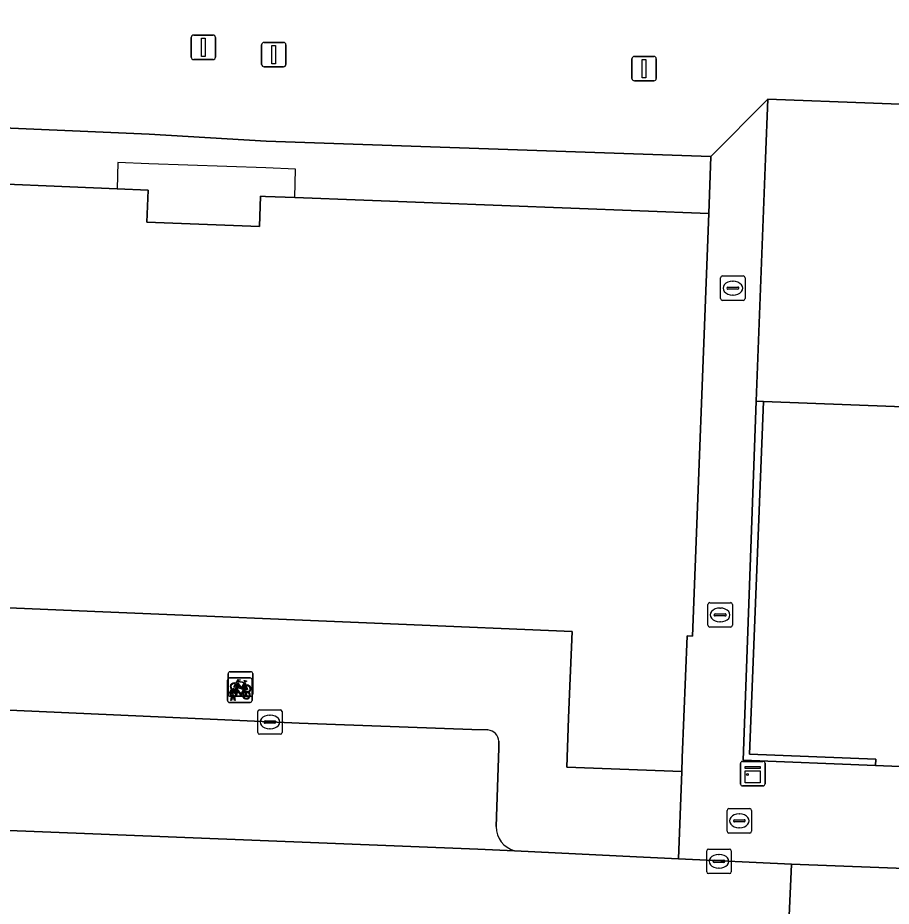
# Model space of a CAD drawing. Extents: x 160888 to 161385, y 386490 to 386908.
# Drawn here: x 161012.2 to 161047.88, y 386837.06 to 386873.37 of the extents above; entities that cross this region are included whole.
import ezdxf

# ---------------------------------------------------------------- set-up
doc = ezdxf.new("R2010")
doc.units = 0
for name, color, linetype in [('IMGEO_Brandkraan', 7, 'Continuous'), ('IMGEO_Erf', 7, 'Continuous'), ('IMGEO_Fietsenrek', 7, 'Continuous'), ('IMGEO_Groenvoorziening', 7, 'Continuous'), ('IMGEO_Kast', 7, 'Continuous'), ('IMGEO_Kolk', 7, 'Continuous'), ('IMGEO_Lichtmast', 7, 'Continuous'), ('IMGEO_Muur', 7, 'Continuous'), ('IMGEO_Pand', 7, 'Continuous'), ('IMGEO_Pand_overbouw', 7, 'Continuous'), ('IMGEO_Parkeervlak_open', 7, 'Continuous'), ('IMGEO_Rijbaan_lokaal_open', 7, 'Continuous'), ('IMGEO_Voetgangersgebied_open', 7, 'Continuous'), ('IMGEO_Voetpad_open', 7, 'Continuous')]:
    doc.layers.add(name, color=color, linetype=linetype)

msp = doc.modelspace()

# ---------------------------------------------------------------- linework, layer by layer
at = {"layer": 'IMGEO_Brandkraan'}
for p, q in [((161041.176, 386840.123), (161041.176, 386840.975)), ((161041.251, 386841.049), (161042.103, 386841.049)), ((161041.664, 386840.829), (161041.689, 386840.829)), ((161042.177, 386840.975), (161042.177, 386840.123)), ((161041.435, 386840.543), (161041.435, 386840.555)), ((161041.873, 386840.506), (161041.475, 386840.506)), ((161041.478, 386840.592), (161041.876, 386840.592)), ((161041.919, 386840.555), (161041.919, 386840.543)), ((161041.687, 386840.269), (161041.662, 386840.269)), ((161042.103, 386840.049), (161041.251, 386840.049))]:
    msp.add_line(p, q, dxfattribs=at)
for points in [[(161041.176, 386840.123), (161041.176, 386840.975)], [(161041.251, 386841.049), (161042.103, 386841.049)], [(161042.177, 386840.975), (161042.177, 386840.123)], [(161042.103, 386840.049), (161041.251, 386840.049)]]:
    msp.add_lwpolyline(points, dxfattribs=at)
for centre, radius, start, end in [((161041.253, 386840.973), 0.0765, 91.552, 178.448), ((161041.253, 386840.973), 0.0765, 91.552, 178.448), ((161042.101, 386840.973), 0.0765, 1.552, 88.448), ((161042.101, 386840.973), 0.0765, 1.552, 88.448), ((161041.475, 386840.552), 0.0403, 85.8775, 175.7526), ((161041.472, 386840.542), 0.0366, 178.938, 274.7102), ((161041.876, 386840.549), 0.043, 264.8664, 352.4533), ((161041.88, 386840.554), 0.0386, 1.7309, 96.639), ((161041.253, 386840.125), 0.0765, 181.552, 268.448), ((161041.253, 386840.125), 0.0765, 181.552, 268.448), ((161042.101, 386840.125), 0.0765, 271.552, 358.448), ((161042.101, 386840.125), 0.0765, 271.552, 358.448)]:
    msp.add_arc(centre, radius, start, end, dxfattribs=at)
for centre, major_axis, ratio, start_param, end_param in [((161041.663, 386840.549), (-0.387, 0.002), 0.722429, 4.712389, 7.853982), ((161041.688, 386840.549), (-0.39, 0.002), 0.717154, 1.570796, 4.712389)]:
    msp.add_ellipse(centre, major_axis=major_axis, ratio=ratio, start_param=start_param, end_param=end_param, dxfattribs=at)
at = {"layer": 'IMGEO_Erf'}
msp.add_lwpolyline([(161058.642, 386850.434), (161058.893, 386857.072), (161056.937, 386857.146), (161042.665, 386857.686), (161042.097, 386843.272), (161047.251, 386843.07), (161047.24, 386842.811), (161051.209, 386842.641), (161051.22, 386842.901), (161065.605, 386842.299), (161068.305, 386842.186), (161068.399, 386844.702), (161065.695, 386844.804), (161058.44, 386845.077)], close=True, dxfattribs=at)
at = {"layer": 'IMGEO_Fietsenrek'}
for p, q in [((161020.874, 386846.641), (161021.715, 386846.641)), ((161021.715, 386846.641), (161020.874, 386846.641)), ((161020.774, 386845.462), (161020.774, 386846.303)), ((161020.774, 386846.303), (161020.774, 386845.462)), ((161020.799, 386845.716), (161020.799, 386846.557)), ((161020.799, 386846.557), (161020.799, 386845.716)), ((161020.849, 386846.387), (161021.69, 386846.387)), ((161021.69, 386846.387), (161020.849, 386846.387)), ((161021.774, 386846.312), (161021.774, 386845.471)), ((161021.774, 386845.471), (161021.774, 386846.312)), ((161021.799, 386846.566), (161021.799, 386845.725)), ((161021.799, 386845.725), (161021.799, 386846.566)), ((161021.037, 386845.897), (161021.036, 386845.901)), ((161021.068, 386845.908), (161021.069, 386845.901)), ((161021.461, 386845.936), (161021.497, 386845.841)), ((161021.486, 386846.19), (161021.522, 386846.095)), ((161021.724, 386845.641), (161020.883, 386845.641)), ((161020.883, 386845.641), (161021.724, 386845.641)), ((161020.901, 386845.471), (161020.94, 386845.631)), ((161020.926, 386845.725), (161020.965, 386845.885)), ((161020.96, 386845.725), (161020.926, 386845.725)), ((161020.97, 386845.619), (161020.935, 386845.471)), ((161020.995, 386845.873), (161020.96, 386845.725)), ((161021.012, 386845.643), (161021.011, 386845.647)), ((161021.053, 386845.471), (161021.019, 386845.613)), ((161021.043, 386845.654), (161021.044, 386845.647)), ((161021.078, 386845.725), (161021.044, 386845.867)), ((161021.051, 386845.617), (161021.086, 386845.471)), ((161021.076, 386845.871), (161021.111, 386845.725)), ((161021.111, 386845.725), (161021.078, 386845.725)), ((161021.699, 386845.387), (161020.858, 386845.387)), ((161020.858, 386845.387), (161021.699, 386845.387)), ((161020.935, 386845.471), (161020.901, 386845.471)), ((161021.086, 386845.471), (161021.053, 386845.471))]:
    msp.add_line(p, q, dxfattribs=at)
for points in [[(161021.112, 386846.167), (161021.207, 386846.331), (161021.293, 386846.317), (161021.295, 386846.308), (161021.239, 386846.297), (161021.212, 386846.252), (161021.468, 386846.211)], [(161021.468, 386846.211), (161021.493, 386846.26), (161021.487, 386846.264), (161021.464, 386846.268), (161021.452, 386846.275), (161021.451, 386846.278), (161021.453, 386846.283), (161021.548, 386846.268), (161021.55, 386846.258), (161021.54, 386846.245), (161021.528, 386846.239), (161021.514, 386846.245), (161021.486, 386846.19)], [(161021.133, 386846.115), (161021.081, 386846.025), (161021.041, 386846), (161021.042, 386846.047), (161021.097, 386846.141)], [(161021.087, 386845.913), (161021.182, 386846.077), (161021.268, 386846.063), (161021.27, 386846.054), (161021.214, 386846.043), (161021.187, 386845.998), (161021.443, 386845.957)], [(161021.383, 386845.669), (161021.333, 386845.669), (161021.142, 386845.92), (161021.123, 386845.888)], [(161021.408, 386845.923), (161021.358, 386845.923), (161021.167, 386846.174), (161021.148, 386846.142)], [(161021.43, 386845.932), (161021.173, 386845.973), (161021.156, 386845.944), (161021.323, 386845.724), (161021.43, 386845.932)], [(161021.455, 386846.186), (161021.198, 386846.227), (161021.181, 386846.198), (161021.348, 386845.978), (161021.455, 386846.186)], [(161021.478, 386845.834), (161021.448, 386845.911), (161021.339, 386845.693), (161021.382, 386845.693)], [(161021.503, 386846.088), (161021.473, 386846.165), (161021.364, 386845.947), (161021.407, 386845.947)], [(161021.443, 386845.957), (161021.468, 386846.006), (161021.462, 386846.01), (161021.439, 386846.014), (161021.427, 386846.021), (161021.426, 386846.024), (161021.428, 386846.029), (161021.523, 386846.014), (161021.525, 386846.004), (161021.515, 386845.991), (161021.503, 386845.985), (161021.489, 386845.991), (161021.461, 386845.936)], [(161021.437, 386845.947), (161021.557, 386845.946), (161021.513, 386846.06)], [(161021.533, 386846.067), (161021.588, 386845.922), (161021.438, 386845.922)], [(161021.108, 386845.861), (161021.056, 386845.771), (161021.016, 386845.746), (161021.017, 386845.793), (161021.072, 386845.887)], [(161021.412, 386845.693), (161021.532, 386845.692), (161021.488, 386845.806)], [(161021.508, 386845.813), (161021.563, 386845.668), (161021.413, 386845.668)]]:
    msp.add_lwpolyline(points, dxfattribs=at)
for centre, radius, start, end in [((161020.877, 386846.563), 0.0779, 92.4484, 184.2845), ((161020.877, 386846.563), 0.0779, 92.4484, 184.2845), ((161021.721, 386846.563), 0.0779, 2.4484, 94.2845), ((161021.721, 386846.563), 0.0779, 2.4484, 94.2845), ((161020.852, 386846.309), 0.0779, 92.4484, 184.2845), ((161020.852, 386846.309), 0.0779, 92.4484, 184.2845), ((161021.696, 386846.309), 0.0779, 2.4484, 94.2845), ((161021.696, 386846.309), 0.0779, 2.4484, 94.2845), ((161021.014, 386845.772), 0.159, 62.6766, 242.1369), ((161021.039, 386846.026), 0.159, 62.6766, 242.1369), ((161021.014, 386845.772), 0.129, 63.3192, 238.903), ((161021.039, 386846.026), 0.129, 63.3192, 238.903), ((161021.019, 386845.897), 0.0499, 12.8025, 158.6934), ((161021.019, 386845.897), 0.0174, 12.8025, 163.4502), ((161021.039, 386846.026), 0.129, 253.415, 269.0204), ((161021.039, 386846.026), 0.129, 283.6043, 43.4302), ((161021.039, 386846.026), 0.159, 283.5766, 46.6042), ((161021.566, 386845.942), 0.159, 113.3408, 178.3217), ((161021.566, 386845.942), 0.159, 187.0065, 105.7708), ((161021.566, 386845.942), 0.129, 113.923, 177.9556), ((161021.566, 386845.942), 0.129, 188.6715, 104.5883), ((161020.877, 386845.719), 0.0779, 182.4484, 274.2845), ((161020.877, 386845.719), 0.0779, 182.4484, 274.2845), ((161020.994, 386845.643), 0.0499, 12.8025, 158.6934), ((161021.014, 386845.772), 0.159, 253.9967, 271.7867), ((161020.994, 386845.643), 0.0174, 12.8025, 163.4502), ((161021.014, 386845.772), 0.129, 253.415, 269.0204), ((161021.039, 386846.026), 0.159, 253.9967, 271.7867), ((161021.014, 386845.772), 0.129, 283.6043, 43.4302), ((161021.014, 386845.772), 0.159, 283.5766, 46.6042), ((161021.541, 386845.688), 0.159, 113.3408, 178.3217), ((161021.541, 386845.688), 0.159, 187.0065, 105.7708), ((161021.541, 386845.688), 0.129, 113.923, 177.9556), ((161021.541, 386845.688), 0.129, 188.6715, 104.5883), ((161021.721, 386845.719), 0.0779, 272.4484, 4.2845), ((161021.721, 386845.719), 0.0779, 272.4484, 4.2845), ((161020.852, 386845.465), 0.0779, 182.4484, 274.2845), ((161020.852, 386845.465), 0.0779, 182.4484, 274.2845), ((161021.696, 386845.465), 0.0779, 272.4484, 4.2845), ((161021.696, 386845.465), 0.0779, 272.4484, 4.2845)]:
    msp.add_arc(centre, radius, start, end, dxfattribs=at)
at = {"layer": 'IMGEO_Groenvoorziening'}
msp.add_lwpolyline([(161040.517, 386867.696), (161022.345, 386868.321), (161017.574, 386868.605), (161002.18, 386869.277), (161002.057, 386866.971), (161016.263, 386866.374), (161017.53, 386866.325), (161017.479, 386865.02), (161022.073, 386864.841), (161022.121, 386866.076), (161022.324, 386866.068), (161023.517, 386866.022), (161040.43, 386865.364)], close=True, dxfattribs=at)
at = {"layer": 'IMGEO_Kast'}
for p, q in [((161041.726, 386842.052), (161041.726, 386842.893)), ((161041.726, 386842.893), (161041.726, 386842.052)), ((161041.801, 386842.977), (161042.642, 386842.977)), ((161042.642, 386842.977), (161041.801, 386842.977)), ((161042.726, 386842.902), (161042.726, 386842.061)), ((161042.726, 386842.061), (161042.726, 386842.902)), ((161042.651, 386841.977), (161041.81, 386841.977)), ((161041.81, 386841.977), (161042.651, 386841.977))]:
    msp.add_line(p, q, dxfattribs=at)
for points in [[(161041.921, 386842.767), (161042.521, 386842.767), (161042.521, 386842.682), (161041.921, 386842.682), (161041.921, 386842.767)], [(161041.921, 386842.592), (161042.521, 386842.592), (161042.521, 386842.103), (161041.921, 386842.103), (161041.921, 386842.592)]]:
    msp.add_lwpolyline(points, dxfattribs=at)
msp.add_circle((161042.005, 386842.441), 0.0377, dxfattribs=at)
for centre, start, end in [((161041.804, 386842.899), 92.4484, 184.2845), ((161041.804, 386842.899), 92.4484, 184.2845), ((161042.648, 386842.899), 2.4484, 94.2845), ((161042.648, 386842.899), 2.4484, 94.2845), ((161041.804, 386842.055), 182.4484, 274.2845), ((161041.804, 386842.055), 182.4484, 274.2845), ((161042.648, 386842.055), 272.4484, 4.2845), ((161042.648, 386842.055), 272.4484, 4.2845)]:
    msp.add_arc(centre, 0.0779, start, end, dxfattribs=at)
at = {"layer": 'IMGEO_Kolk'}
for p, q in [((161040.911, 386861.89), (161040.911, 386862.742)), ((161040.986, 386862.816), (161041.838, 386862.816)), ((161041.399, 386862.596), (161041.424, 386862.596)), ((161041.912, 386862.742), (161041.912, 386861.89)), ((161041.17, 386862.31), (161041.17, 386862.322)), ((161041.608, 386862.273), (161041.21, 386862.273)), ((161041.213, 386862.359), (161041.611, 386862.359)), ((161041.654, 386862.322), (161041.654, 386862.31)), ((161041.422, 386862.036), (161041.397, 386862.036)), ((161041.838, 386861.816), (161040.986, 386861.816)), ((161040.392, 386848.538), (161040.392, 386849.39)), ((161040.467, 386849.464), (161041.319, 386849.464)), ((161040.88, 386849.244), (161040.905, 386849.244)), ((161041.393, 386849.39), (161041.393, 386848.538)), ((161040.651, 386848.958), (161040.651, 386848.97)), ((161041.089, 386848.921), (161040.691, 386848.921)), ((161040.694, 386849.007), (161041.092, 386849.007)), ((161041.135, 386848.97), (161041.135, 386848.958)), ((161041.319, 386848.464), (161040.467, 386848.464)), ((161040.903, 386848.684), (161040.878, 386848.684)), ((161022.003, 386844.16), (161022.003, 386845.012)), ((161022.078, 386845.086), (161022.93, 386845.086)), ((161022.491, 386844.866), (161022.516, 386844.866)), ((161023.004, 386845.012), (161023.004, 386844.16)), ((161022.262, 386844.58), (161022.262, 386844.592)), ((161022.7, 386844.543), (161022.302, 386844.543)), ((161022.305, 386844.629), (161022.703, 386844.629)), ((161022.746, 386844.592), (161022.746, 386844.58)), ((161022.93, 386844.086), (161022.078, 386844.086)), ((161022.514, 386844.306), (161022.489, 386844.306)), ((161040.419, 386839.395), (161041.271, 386839.395)), ((161040.344, 386838.469), (161040.344, 386839.321)), ((161040.832, 386839.175), (161040.857, 386839.175)), ((161041.345, 386839.321), (161041.345, 386838.469)), ((161040.603, 386838.889), (161040.603, 386838.901)), ((161041.041, 386838.852), (161040.643, 386838.852)), ((161040.646, 386838.938), (161041.044, 386838.938)), ((161041.087, 386838.901), (161041.087, 386838.889)), ((161041.271, 386838.395), (161040.419, 386838.395)), ((161040.855, 386838.615), (161040.83, 386838.615))]:
    msp.add_line(p, q, dxfattribs=at)
for points in [[(161040.911, 386861.89), (161040.911, 386862.742)], [(161040.986, 386862.816), (161041.838, 386862.816)], [(161041.912, 386862.742), (161041.912, 386861.89)], [(161041.838, 386861.816), (161040.986, 386861.816)], [(161040.392, 386848.538), (161040.392, 386849.39)], [(161040.467, 386849.464), (161041.319, 386849.464)], [(161041.393, 386849.39), (161041.393, 386848.538)], [(161041.319, 386848.464), (161040.467, 386848.464)], [(161022.003, 386844.16), (161022.003, 386845.012)], [(161022.078, 386845.086), (161022.93, 386845.086)], [(161023.004, 386845.012), (161023.004, 386844.16)], [(161022.93, 386844.086), (161022.078, 386844.086)], [(161040.419, 386839.395), (161041.271, 386839.395)], [(161040.344, 386838.469), (161040.344, 386839.321)], [(161041.345, 386839.321), (161041.345, 386838.469)], [(161041.271, 386838.395), (161040.419, 386838.395)]]:
    msp.add_lwpolyline(points, dxfattribs=at)
for centre, radius, start, end in [((161040.988, 386862.74), 0.0765, 91.552, 178.448), ((161040.988, 386862.74), 0.0765, 91.552, 178.448), ((161041.836, 386862.74), 0.0765, 1.552, 88.448), ((161041.836, 386862.74), 0.0765, 1.552, 88.448), ((161041.21, 386862.319), 0.0403, 85.8775, 175.7526), ((161041.207, 386862.309), 0.0366, 178.938, 274.7102), ((161041.611, 386862.316), 0.043, 264.8664, 352.4533), ((161041.615, 386862.321), 0.0386, 1.7309, 96.639), ((161040.988, 386861.892), 0.0765, 181.552, 268.448), ((161040.988, 386861.892), 0.0765, 181.552, 268.448), ((161041.836, 386861.892), 0.0765, 271.552, 358.448), ((161041.836, 386861.892), 0.0765, 271.552, 358.448), ((161040.469, 386849.388), 0.0765, 91.552, 178.448), ((161040.469, 386849.388), 0.0765, 91.552, 178.448), ((161041.317, 386849.388), 0.0765, 1.552, 88.448), ((161041.317, 386849.388), 0.0765, 1.552, 88.448), ((161040.691, 386848.967), 0.0403, 85.8775, 175.7526), ((161040.688, 386848.957), 0.0366, 178.938, 274.7102), ((161041.092, 386848.964), 0.043, 264.8664, 352.4533), ((161041.096, 386848.969), 0.0386, 1.7309, 96.639), ((161040.469, 386848.54), 0.0765, 181.552, 268.448), ((161040.469, 386848.54), 0.0765, 181.552, 268.448), ((161041.317, 386848.54), 0.0765, 271.552, 358.448), ((161041.317, 386848.54), 0.0765, 271.552, 358.448), ((161022.08, 386845.01), 0.0765, 91.552, 178.448), ((161022.08, 386845.01), 0.0765, 91.552, 178.448), ((161022.928, 386845.01), 0.0765, 1.552, 88.448), ((161022.928, 386845.01), 0.0765, 1.552, 88.448), ((161022.302, 386844.589), 0.0403, 85.8775, 175.7526), ((161022.299, 386844.579), 0.0366, 178.938, 274.7102), ((161022.703, 386844.586), 0.043, 264.8664, 352.4533), ((161022.707, 386844.591), 0.0386, 1.7309, 96.639), ((161022.08, 386844.162), 0.0765, 181.552, 268.448), ((161022.08, 386844.162), 0.0765, 181.552, 268.448), ((161022.928, 386844.162), 0.0765, 271.552, 358.448), ((161022.928, 386844.162), 0.0765, 271.552, 358.448), ((161040.421, 386839.319), 0.0765, 91.552, 178.448), ((161040.421, 386839.319), 0.0765, 91.552, 178.448), ((161041.269, 386839.319), 0.0765, 1.552, 88.448), ((161041.269, 386839.319), 0.0765, 1.552, 88.448), ((161040.643, 386838.898), 0.0403, 85.8775, 175.7526), ((161040.64, 386838.888), 0.0366, 178.938, 274.7102), ((161041.044, 386838.895), 0.043, 264.8664, 352.4533), ((161041.048, 386838.9), 0.0386, 1.7309, 96.639), ((161040.421, 386838.471), 0.0765, 181.552, 268.448), ((161040.421, 386838.471), 0.0765, 181.552, 268.448), ((161041.269, 386838.471), 0.0765, 271.552, 358.448), ((161041.269, 386838.471), 0.0765, 271.552, 358.448)]:
    msp.add_arc(centre, radius, start, end, dxfattribs=at)
for centre, major_axis, ratio, start_param, end_param in [((161041.398, 386862.316), (-0.387, 0.002), 0.722429, 4.712389, 7.853982), ((161041.423, 386862.316), (-0.39, 0.002), 0.717154, 1.570796, 4.712389), ((161040.879, 386848.964), (-0.387, 0.002), 0.722429, 4.712389, 7.853982), ((161040.904, 386848.964), (-0.39, 0.002), 0.717154, 1.570796, 4.712389), ((161022.49, 386844.586), (-0.387, 0.002), 0.722429, 4.712389, 7.853982), ((161022.515, 386844.586), (-0.39, 0.002), 0.717154, 1.570796, 4.712389), ((161040.831, 386838.895), (-0.387, 0.002), 0.722429, 4.712389, 7.853982), ((161040.856, 386838.895), (-0.39, 0.002), 0.717154, 1.570796, 4.712389)]:
    msp.add_ellipse(centre, major_axis=major_axis, ratio=ratio, start_param=start_param, end_param=end_param, dxfattribs=at)
at = {"layer": 'IMGEO_Lichtmast'}
for p, q in [((161019.289, 386871.759), (161019.289, 386872.559)), ((161019.289, 386872.559), (161019.289, 386871.759)), ((161019.389, 386872.659), (161020.179, 386872.659)), ((161020.179, 386872.659), (161019.389, 386872.659)), ((161020.279, 386872.559), (161020.279, 386871.759)), ((161020.279, 386871.759), (161020.279, 386872.559)), ((161022.164, 386871.462), (161022.164, 386872.262)), ((161022.164, 386872.262), (161022.164, 386871.462)), ((161022.264, 386872.362), (161023.054, 386872.362)), ((161023.054, 386872.362), (161022.264, 386872.362)), ((161023.154, 386872.262), (161023.154, 386871.462)), ((161023.154, 386871.462), (161023.154, 386872.262)), ((161037.291, 386870.888), (161037.291, 386871.688)), ((161037.291, 386871.688), (161037.291, 386870.888)), ((161037.391, 386871.788), (161038.181, 386871.788)), ((161038.181, 386871.788), (161037.391, 386871.788)), ((161038.281, 386871.688), (161038.281, 386870.888)), ((161038.281, 386870.888), (161038.281, 386871.688)), ((161020.179, 386871.659), (161019.389, 386871.659)), ((161019.389, 386871.659), (161020.179, 386871.659)), ((161023.054, 386871.362), (161022.264, 386871.362)), ((161022.264, 386871.362), (161023.054, 386871.362)), ((161038.181, 386870.788), (161037.391, 386870.788)), ((161037.391, 386870.788), (161038.181, 386870.788))]:
    msp.add_line(p, q, dxfattribs=at)
for points in [[(161019.709, 386872.534), (161019.859, 386872.534), (161019.859, 386871.784), (161019.709, 386871.784), (161019.709, 386872.534)], [(161022.584, 386872.237), (161022.734, 386872.237), (161022.734, 386871.487), (161022.584, 386871.487), (161022.584, 386872.237)], [(161037.711, 386871.663), (161037.861, 386871.663), (161037.861, 386870.913), (161037.711, 386870.913), (161037.711, 386871.663)]]:
    msp.add_lwpolyline(points, dxfattribs=at)
for centre, start, end in [((161019.389, 386872.559), 90, 180), ((161019.389, 386872.559), 90, 180), ((161020.179, 386872.559), 0, 90), ((161020.179, 386872.559), 360, 90), ((161022.264, 386872.262), 90, 180), ((161022.264, 386872.262), 90, 180), ((161023.054, 386872.262), 0, 90), ((161023.054, 386872.262), 360, 90), ((161019.389, 386871.759), 180, 270), ((161019.389, 386871.759), 180, 270), ((161020.179, 386871.759), 270, 0), ((161020.179, 386871.759), 270, 0), ((161037.391, 386871.688), 90, 180), ((161037.391, 386871.688), 90, 180), ((161038.181, 386871.688), 0, 90), ((161038.181, 386871.688), 360, 90), ((161022.264, 386871.462), 180, 270), ((161022.264, 386871.462), 180, 270), ((161023.054, 386871.462), 270, 0), ((161023.054, 386871.462), 270, 0), ((161037.391, 386870.888), 180, 270), ((161037.391, 386870.888), 180, 270), ((161038.181, 386870.888), 270, 0), ((161038.181, 386870.888), 270, 0)]:
    msp.add_arc(centre, 0.1, start, end, dxfattribs=at)
at = {"layer": 'IMGEO_Muur'}
msp.add_lwpolyline([(161047.24, 386842.811), (161047.251, 386843.07), (161042.097, 386843.272), (161042.665, 386857.686), (161042.368, 386857.697), (161041.827, 386843.023)], close=True, dxfattribs=at)
at = {"layer": 'IMGEO_Pand'}
for points in [[(161086.005, 386868.407), (161042.835, 386870.038), (161042.743, 386867.619), (161042.368, 386857.697), (161042.665, 386857.686), (161056.937, 386857.146)], [(161000, 386849.751), (161015.348, 386849.109), (161027.75, 386848.588), (161034.843, 386848.29), (161034.744, 386845.743), (161034.705, 386844.744), (161034.628, 386842.746), (161039.325, 386842.563), (161039.347, 386843.12), (161039.54, 386848.108), (161039.759, 386848.099), (161040.43, 386865.364), (161023.517, 386866.022), (161022.324, 386866.068), (161022.121, 386866.076), (161022.073, 386864.841), (161017.479, 386865.02), (161017.53, 386866.325), (161016.263, 386866.374), (161002.057, 386866.971)]]:
    msp.add_lwpolyline(points, dxfattribs=at)
at = {"layer": 'IMGEO_Pand_overbouw'}
msp.add_lwpolyline([(161016.263, 386866.374), (161017.53, 386866.325), (161017.479, 386865.02), (161022.073, 386864.841), (161022.121, 386866.076), (161022.324, 386866.068), (161023.517, 386866.022), (161023.544, 386867.183), (161022.335, 386867.227), (161017.551, 386867.401), (161016.288, 386867.447)], close=True, dxfattribs=at)
at = {"layer": 'IMGEO_Parkeervlak_open'}
for points in [[(161031.404, 386844.261), (161030.754, 386844.284), (161023.704, 386844.542), (161008.812, 386845.206), (160982.137, 386846.256), (160977.347, 386846.456), (160970.981, 386846.723)], [(161031.743, 386840.311), (161031.849, 386843.512), (161031.858, 386843.803)], [(160969.349, 386841.87), (160970.959, 386841.804), (160995.572, 386840.8), (161012.875, 386840.109), (161030.999, 386839.386), (161032.49, 386839.326)]]:
    msp.add_lwpolyline(points, dxfattribs=at)
for centre, radius, start, end in [((161031.352, 386843.755), 0.509, 5.4089, 84.0885), ((161032.781, 386840.322), 1.038, 180.6286, 253.723)]:
    msp.add_arc(centre, radius, start, end, dxfattribs=at)
at = {"layer": 'IMGEO_Rijbaan_lokaal_open'}
msp.add_lwpolyline([(161043.522, 386832.446), (161043.806, 386838.784), (161039.187, 386838.995), (161037.473, 386839.083), (161032.49, 386839.326), (161030.999, 386839.386), (161012.875, 386840.109), (160995.572, 386840.8), (160970.959, 386841.804), (160969.349, 386841.87), (160964.719, 386842.033), (160963.58, 386842.073), (160962.072, 386842.148), (160959.632, 386842.271), (160959.61, 386841.85), (160959.238, 386830.691)], dxfattribs=at)
at = {"layer": 'IMGEO_Voetgangersgebied_open'}
msp.add_lwpolyline([(161051.209, 386842.641), (161047.24, 386842.811), (161041.827, 386843.023), (161042.368, 386857.697), (161042.743, 386867.619), (161042.835, 386870.038), (161040.517, 386867.696), (161040.43, 386865.364), (161039.759, 386848.099), (161039.54, 386848.108), (161039.347, 386843.12), (161039.325, 386842.563), (161039.187, 386838.995), (161043.806, 386838.784), (161054.161, 386838.379)], dxfattribs=at)
at = {"layer": 'IMGEO_Voetpad_open'}
for points in [[(160988.113, 386879.42), (160988.085, 386877.583), (160973.52, 386878.149), (160973.222, 386870.514), (160982.977, 386870.114), (160983.988, 386870.07), (160998.471, 386869.439), (161000, 386869.372), (161002.18, 386869.277), (161017.574, 386868.605), (161022.345, 386868.321), (161040.517, 386867.696), (161042.835, 386870.038), (161086.005, 386868.407), (161091.101, 386868.215), (161100.979, 386872.509), (161105.986, 386872.318), (161110.434, 386872.136), (161115.457, 386871.94), (161115.257, 386866.814), (161118.549, 386857.687), (161119.79, 386888.855)], [(161032.49, 386839.326), (161037.473, 386839.083), (161039.187, 386838.995), (161039.325, 386842.563), (161034.628, 386842.746), (161034.705, 386844.744), (161034.744, 386845.743), (161034.843, 386848.29), (161027.75, 386848.588), (161015.348, 386849.109), (161000, 386849.751), (160998.991, 386849.793), (160995.979, 386849.91), (160995.58, 386849.926), (160990.234, 386850.133), (160989.784, 386850.151), (160985.793, 386850.306), (160983.237, 386850.405), (160978.362, 386850.595), (160965.109, 386851.263), (160965.08, 386850.581), (160964.719, 386842.033), (160969.349, 386841.87)], [(160970.981, 386846.723), (160977.347, 386846.456), (160982.137, 386846.256), (161008.812, 386845.206), (161023.704, 386844.542), (161030.754, 386844.284), (161031.404, 386844.261)], [(161031.858, 386843.803), (161031.849, 386843.512), (161031.743, 386840.311)], [(161054.161, 386838.379), (161043.806, 386838.784), (161043.522, 386832.446)]]:
    msp.add_lwpolyline(points, dxfattribs=at)
for centre, radius, start, end in [((161031.352, 386843.755), 0.509, 5.4089, 84.0885), ((161032.781, 386840.322), 1.038, 180.6286, 253.723)]:
    msp.add_arc(centre, radius, start, end, dxfattribs=at)

doc.saveas('drawing.dxf')
